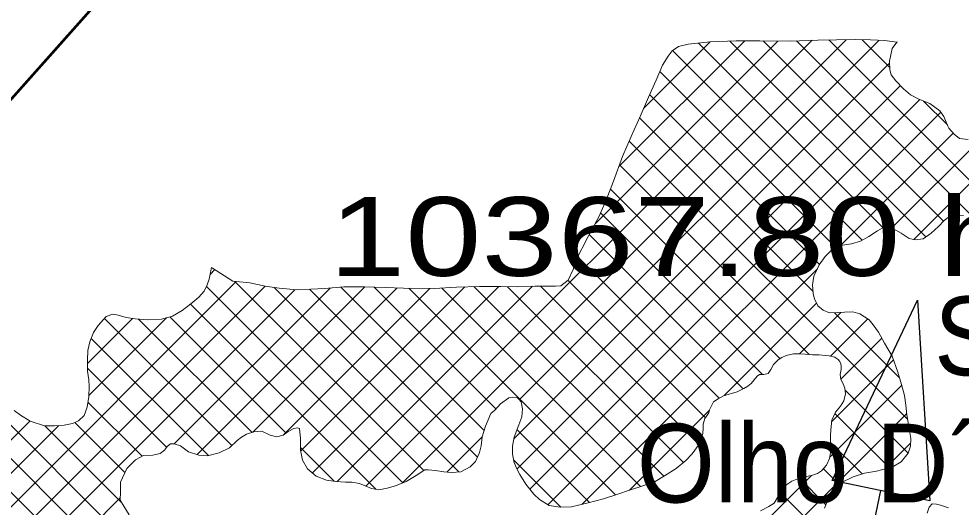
# Model space of a CAD drawing. Extents: x -1643653 to 4543381, y 1624270 to 13878484.
# Drawn here: x 683892 to 689871, y 8946669 to 8949769 of the extents above; entities that cross this region are included whole.
import ezdxf

# ---------------------------------------------------------------- set-up
doc = ezdxf.new("R2010")
doc.units = 0
doc.header["$LTSCALE"] = 200
for name, color, linetype, lineweight in [('1', 7, 'Continuous', 13), ('27', 7, 'Continuous', 53), ('29', 7, 'Continuous', 13), ('54', 7, 'Continuous', 25)]:
    doc.layers.add(name, color=color, linetype=linetype, lineweight=lineweight)
doc.layers.add('41', color=7, linetype='Continuous')
doc.layers.add('63', color=7, linetype='Continuous')

msp = doc.modelspace()

# ---------------------------------------------------------------- linework, layer by layer
at = {"layer": '1', "lineweight": 25}
msp.add_spline([(814781, 9009175.5), (814787.2, 9009173.4), (814796.9, 9009173.4), (814799.4, 9009172.4), (814805.1, 9009174.5), (814805.6, 9009176.5), (814811.7, 9009179.5), (814811.7, 9009179.5), (814801.5, 9009181), (814790.7, 9009181.5), (814784.1, 9009183.1), (814777.4, 9009185.1), (814778.4, 9009175.5)], degree=3, dxfattribs=at)
at = {"layer": '27'}
msp.add_lwpolyline([(681067, 8945109.2), (680369.3, 8945354.3), (688585, 8954592.4), (680369.3, 8945354.3)], dxfattribs=at)
at = {"layer": '29'}
for p, q in [((686327.2, 8946823), (689140.5, 8949636.3)), ((690667.1, 8948000.2), (689032.3, 8949635)), ((689416.7, 8949462.8), (689242.7, 8949636.8)), ((686094.2, 8946802.2), (688924.8, 8949632.7)), ((687068.4, 8947352.1), (689349.8, 8949633.5)), ((687548.3, 8948468.4), (688708, 8949628.1)), ((687699.4, 8948831.6), (688497.5, 8949629.7)), ((687856.5, 8949200.8), (688278.7, 8949623)), ((689376.2, 8948442.6), (688203.7, 8949615.1)), ((689646.6, 8948384.4), (688402.7, 8949628.2)), ((689758.9, 8948484.1), (688614, 8949629.1)), ((690490.9, 8947964.3), (688826.4, 8949628.8)), ((689242.6, 8948364.1), (688038.9, 8949567.7)), ((687034.3, 8947105.9), (689415.6, 8949487.2)), ((689076.3, 8948318.2), (687959.7, 8949434.8)), ((687051.8, 8946911.2), (689486.2, 8949345.6)), ((688972.5, 8948209.9), (687893.9, 8949288.5)), ((687135.2, 8946782.5), (689608.8, 8949256)), ((689783.6, 8949095.8), (689632.7, 8949246.8)), ((687249.1, 8946684.3), (689741.9, 8949177.1)), ((688931.6, 8948038.7), (687830.6, 8949139.7)), ((689108.4, 8948331.5), (689821.1, 8949044.1)), ((689531.3, 8947226.8), (687765, 8948993.1)), ((689429.5, 8948440.4), (690009.2, 8949020.1)), ((689569.8, 8948368.6), (690126.7, 8948925.5)), ((688907.5, 8947638.5), (687703.4, 8948842.6)), ((688722.1, 8947611.7), (687645.8, 8948688.1)), ((688609.7, 8947512), (687583.5, 8948538.2)), ((688488.3, 8947421.3), (687510.5, 8948399.1)), ((688336.2, 8947361.3), (687437.6, 8948259.9)), ((685105.2, 8948146.6), (685135.6, 8948176.9)), ((687464.1, 8946687.1), (688958.9, 8948181.9)), ((683634.8, 8946464), (685271.7, 8948100.9)), ((686462.5, 8946901.6), (685262.3, 8948101.8)), ((688248.4, 8947236.9), (687376.7, 8948108.6)), ((683660.1, 8946277.3), (685455.5, 8948072.6)), ((683737.1, 8946142.1), (685644.3, 8948049.3)), ((684878.8, 8947071.7), (685867.1, 8948060)), ((685022.9, 8947003.6), (686086.8, 8948067.5)), ((686328.4, 8946823.5), (685082.4, 8948069.5)), ((685376.8, 8947145.4), (686291.8, 8948060.5)), ((686683, 8946893.1), (685511.7, 8948064.5)), ((685571.4, 8947127.9), (686500.7, 8948057.2)), ((685680.4, 8947024.8), (686722.5, 8948066.8)), ((686801.6, 8946986.6), (685736.3, 8948052)), ((685754.9, 8946887.1), (686936.9, 8948069.2)), ((685912.2, 8946832.2), (687151.5, 8948071.6)), ((686844.3, 8947156.1), (685935.1, 8948065.4)), ((686919.1, 8947293.5), (686147, 8948065.5)), ((687678, 8946746.7), (686366.1, 8948058.6)), ((687836.6, 8946800.2), (686577, 8948059.8)), ((687983.8, 8946865.1), (686780.4, 8948068.6)), ((688108.9, 8946952.2), (686992.2, 8948068.9)), ((688207.1, 8947066.1), (687201.3, 8948071.9)), ((688366.6, 8947377.4), (688953.5, 8947964.4)), ((686156.9, 8946782.8), (684981.8, 8947958)), ((688844.7, 8947643.4), (689107.1, 8947905.9)), ((689479.9, 8947490.4), (689066.6, 8947903.7)), ((684327.8, 8947581.3), (684614, 8947867.6)), ((684337.2, 8947378.6), (684830, 8947871.4)), ((685243.2, 8947060.2), (684435.8, 8947867.6)), ((685371.7, 8947143.8), (684652.4, 8947863.1)), ((685587.9, 8947139.7), (684850.4, 8947877.2)), ((689041.4, 8947628.1), (689277, 8947863.6)), ((685094.8, 8946996.4), (684351.2, 8947740)), ((689107.8, 8947482.3), (689367, 8947741.5)), ((689049, 8947211.3), (689441.2, 8947603.5)), ((684830.3, 8947048.8), (684327.7, 8947551.4)), ((689036.7, 8946987), (689493.9, 8947444.2)), ((689534.2, 8947011.8), (689134.8, 8947411.2)), ((684656, 8946374.6), (683672.4, 8947358.2)), ((684674.9, 8946992.1), (684330.9, 8947336.1)), ((684447.8, 8946370.7), (683547, 8947271.4)), ((687766.5, 8946777.4), (688273.7, 8947284.6)), ((688396.5, 8946134.6), (689525.6, 8947263.7)), ((689415.9, 8946918), (689069.3, 8947264.5)), ((683695.9, 8946949.4), (683961.8, 8947215.3)), ((683810.8, 8946852.2), (684146.3, 8947187.7)), ((684546, 8946696.8), (684056.9, 8947185.8)), ((684564.8, 8946890), (684247.7, 8947207.2)), ((687513.4, 8946699.1), (687053.1, 8947159.5)), ((686608.2, 8946891.9), (686831.2, 8947114.8)), ((689241.9, 8946879.9), (689041.9, 8947079.8)), ((689384.1, 8946910), (689549.5, 8947075.5)), ((685893.4, 8946834.2), (685679.2, 8947048.4)), ((687330.8, 8946669.6), (687031.6, 8946968.8)), ((689097.3, 8946812.3), (688996.6, 8946913)), ((688384.5, 8946334.7), (688920.4, 8946870.7)), ((689012.7, 8946684.8), (688845.2, 8946852.3)), ((684306.6, 8946299.7), (683812.8, 8946793.5)), ((683853.7, 8946046.6), (684536.3, 8946729.2)), ((689627.2, 8945858.1), (688721, 8946764.3))]:
    msp.add_line(p, q, dxfattribs=at)
at = {"layer": '29', "lineweight": 53}
msp.add_lwpolyline([(680324.2, 8945303.6), (688585, 8954592.4), (688741.1, 8957552.5)], dxfattribs=at)
msp.add_lwpolyline([(680324.2, 8945303.6), (688585, 8954592.4), (688741.1, 8957552.5)], dxfattribs=at)
at = {"layer": '29'}
for points in [[(685120.1, 8948186.9), (685250.6, 8948102.8), (685357.2, 8948093.5), (685454.9, 8948072.7), (685545, 8948059.7), (685659.2, 8948047.8), (685832, 8948057.2), (685953.9, 8948066.9), (686084.7, 8948067.6), (686216.8, 8948063.2), (686332.3, 8948059), (686526.6, 8948056.9), (686670.1, 8948065.2), (686814.9, 8948069.7), (686950.8, 8948069.1), (687057.4, 8948068.7), (687165.4, 8948072), (687239, 8948071.7), (687297.4, 8948071.5), (687330.5, 8948073.9), (687377.6, 8948109.2), (687409.6, 8948178.9), (687425.1, 8948236), (687504.5, 8948388.1), (687572.3, 8948512.2), (687618.4, 8948618.7), (687665.9, 8948739.2), (687722.4, 8948895.1), (687777.6, 8949021.9), (687835.2, 8949149.9), (687886.5, 8949272.8), (687936.5, 8949379.3), (687976.2, 8949474.4), (688012, 8949532.7), (688037.6, 8949566.8), (688077.1, 8949593.3), (688139.3, 8949608.3), (688277.8, 8949623), (688442.9, 8949629.9), (688594, 8949629.3), (688787, 8949627.2), (688961, 8949634.1), (689198.5, 8949637), (689296.3, 8949636.6), (689386.1, 8949631.4), (689462.6, 8949621.9), (689466.2, 8949621.8)], [(689462.6, 8949621.9), (689433.2, 8949581.4), (689415.1, 8949500.2), (689417.4, 8949445.6), (689426.2, 8949413.8), (689456.5, 8949375.6), (689505.8, 8949325.8), (689550.1, 8949286.3), (689603.3, 8949258.2), (689673, 8949231.2), (689736.3, 8949185.2), (689761.6, 8949148.3), (689786.7, 8949088.5), (689793, 8949074.5), (689827.1, 8949037.5), (689861.3, 8949009.5), (689915.9, 8949002.9)], [(689884.7, 8948520.5), (689840.3, 8948523.2), (689797, 8948514.5), (689763.9, 8948489.2), (689726.9, 8948451.3), (689681.1, 8948408.3), (689630.1, 8948373), (689578, 8948366.8)], [(689578, 8948366.8), (689541.2, 8948374.6), (689489.3, 8948407.8), (689437.4, 8948438.5), (689399.3, 8948447.6), (689370.1, 8948441.3), (689339.5, 8948422.4), (689286, 8948387.1), (689231.3, 8948358.1), (689174.1, 8948340.6), (689103, 8948330.7), (689057.2, 8948309.3), (689007.4, 8948260), (688970.4, 8948206.8), (688937.1, 8948134.6), (688928, 8948081.2), (688932.8, 8948024.1), (688940.3, 8947991), (688961.7, 8947947.8), (688995.9, 8947919.7), (689036.4, 8947903), (689083.4, 8947904.1), (689131.7, 8947907.7), (689183.8, 8947910), (689226.9, 8947895.9), (689286.4, 8947857.6), (689311.7, 8947827), (689347, 8947779.8), (689383.6, 8947709.8), (689432.8, 8947627.1), (689469.2, 8947525.4), (689493, 8947447.8), (689511.7, 8947377.9), (689520.4, 8947316.9), (689526.5, 8947254.7), (689541.3, 8947169.5), (689551.2, 8947106), (689548.5, 8947056.5), (689534.3, 8947012.1), (689490.9, 8946957.7)], [(683903.6, 8947252.5), (683963.8, 8947214.1), (684055.7, 8947185.8), (684117.6, 8947185.5), (684180.2, 8947190.4), (684232.3, 8947200.3), (684271.7, 8947217.9), (684306.1, 8947250.8), (684325.4, 8947304.1), (684337.1, 8947372.6), (684338.6, 8947436.1), (684337.5, 8947478), (684327.6, 8947532.6), (684327.9, 8947602.5), (684330.7, 8947663.4), (684343.6, 8947719.2), (684365.4, 8947778.8), (684394.8, 8947821.9), (684445.8, 8947878.8), (684487.8, 8947893.9), (684522.1, 8947887.4), (684574.1, 8947873.2), (684629.9, 8947865.3), (684709.9, 8947857.4), (684797.5, 8947862.1), (684867.5, 8947882.1), (684928.6, 8947917.4), (684983.3, 8947959.1), (685034.3, 8948003.3), (685067.5, 8948040), (685088, 8948080.6), (685099.5, 8948117.4), (685113.8, 8948191), (685120.1, 8948186.9)], [(688598.2, 8946646.4), (688650.4, 8946674.1), (688683.5, 8946695.6), (688711.6, 8946741.2), (688729.6, 8946785.6), (688764, 8946812.1), (688797.1, 8946833.5), (688827.6, 8946847.4), (688872.1, 8946859.9), (688928.1, 8946872.4), (688958.6, 8946882.4), (688985.3, 8946900.1), (689017.2, 8946936.8), (689035.2, 8946977.3), (689041.7, 8947016.7), (689041.9, 8947068.7), (689042.1, 8947123.3), (689043.5, 8947160.1), (689050.1, 8947222.3), (689073.2, 8947273), (689105.1, 8947311), (689126.8, 8947345.2), (689137.2, 8947388.3), (689133.5, 8947423.9), (689122.2, 8947451.9), (689108.3, 8947478.6), (689103.4, 8947511.6), (689108.6, 8947543.4), (689108.7, 8947561.1), (689107.5, 8947580.2), (689098.7, 8947595.5), (689089.8, 8947605.7), (689077.2, 8947615.9), (689068.3, 8947621), (689034, 8947630), (689009.9, 8947632.7), (688969.3, 8947635.4), (688927.4, 8947636.8), (688880.4, 8947640.8), (688846.2, 8947643.5), (688808.1, 8947642.4), (688759.8, 8947631.2), (688733, 8947618.6), (688708.8, 8947603.4), (688679.5, 8947574.3), (688662.9, 8947542.7), (688646.3, 8947517.3), (688618.3, 8947512.4), (688590.4, 8947511.2), (688576.3, 8947501.1)], [(688576.3, 8947501.1), (688558.5, 8947477.1), (688538.1, 8947454.3), (688516.4, 8947436.6), (688491, 8947422.7), (688450.2, 8947401.3), (688362.5, 8947376.3), (688329.4, 8947357.4), (688298.8, 8947337.2), (688274.5, 8947287.8), (688269.4, 8947267.5), (688245.1, 8947232), (688233.5, 8947195.2), (688233.4, 8947173.6), (688232, 8947136.8), (688217.8, 8947095), (688208.8, 8947068.3), (688164.2, 8947008.8), (688124.6, 8946964.6), (688062.2, 8946915.3), (687989.6, 8946868.6), (687928.5, 8946832), (687845.9, 8946803.2), (687772.1, 8946779.3), (687685.6, 8946749.2), (687601.7, 8946721.6), (687503.8, 8946696.7), (687399.6, 8946671.7), (687325.9, 8946669.4), (687256.1, 8946679.9), (687196.6, 8946717), (687159.9, 8946751.4), (687109.4, 8946815.1), (687071.6, 8946876.2), (687051.4, 8946911.8), (687035, 8946952.6), (687023.8, 8947005.9), (687024, 8947055.5), (687035.7, 8947112.6), (687065.2, 8947192.4), (687084.5, 8947243.1), (687087.2, 8947293.9), (687079.8, 8947337.1), (687067.2, 8947353.7), (687053.2, 8947365.2), (687024.1, 8947367.8), (687001.2, 8947364.1), (686949, 8947326.2), (686912, 8947285.8), (686887.8, 8947264.3), (686853.1, 8947183.2), (686831.3, 8947115.9), (686826, 8947057.5), (686815.6, 8947016.9), (686788.7, 8946958.7), (686756.8, 8946925.8), (686697, 8946894.3), (686638.6, 8946889.4), (686589.1, 8946893.4), (686535.8, 8946902.6), (686490.1, 8946906.6), (686468.5, 8946905.4), (686412.5, 8946870), (686350.1, 8946832.2), (686281.4, 8946804.6), (686229.3, 8946789.5), (686175.9, 8946779.6), (686130.2, 8946787.4), (686089.7, 8946804.1), (686052.9, 8946819.5), (686006, 8946828.6), (685964.1, 8946828.7), (685904.4, 8946832.8), (685843.5, 8946840.7), (685778.8, 8946866.3), (685724.4, 8946913.5), (685692.9, 8946967), (685679.2, 8947030.5), (685679.5, 8947106.7), (685674.6, 8947144.8), (685672.1, 8947167.7), (685659.4, 8947172.8), (685636.6, 8947167.8), (685600.9, 8947148.9), (685569.1, 8947126.2), (685529.7, 8947115), (685486.6, 8947126.6), (685434.6, 8947150.9), (685382.5, 8947147.3), (685336.7, 8947132.3), (685304.9, 8947113.3), (685278.2, 8947093.1), (685228.5, 8947046.4), (685162.3, 8947013.6), (685088.6, 8946994.9), (685034, 8947000.2), (684968, 8947020.8), (684918.7, 8947057.8), (684878.1, 8947071.9), (684854, 8947072), (684836.1, 8947055.6)], [(683861.9, 8947283.8), (683903.6, 8947252.5), (683903.6, 8947252.5)], [(684836.1, 8947055.6), (684815.7, 8947031.6), (684788.9, 8947010.1), (684741.9, 8947000.1), (684683.5, 8946996.5), (684632.6, 8946970.1), (684576.5, 8946915.7), (684536.8, 8946828.3), (684536.5, 8946767.3), (684536.3, 8946714), (684557.7, 8946675.8), (684593, 8946621)], [(689490.9, 8946957.7), (689433.7, 8946922.3), (689398.1, 8946913.6), (689334.5, 8946897.3), (689258.3, 8946885), (689185.8, 8946862.4), (689108.2, 8946823.4), (689069.9, 8946784.2), (689027.7, 8946720.8), (689003.4, 8946662.5)], [(689655.9, 8946630.6), (689668.8, 8946669.9), (689686.7, 8946690.2), (689714.6, 8946688.8), (689738.7, 8946681.1), (689790.7, 8946665.6)]]:
    msp.add_lwpolyline(points, dxfattribs=at)
at = {"layer": '54'}
msp.add_line((689108, 8945569.6), (689362, 8946774.2), dxfattribs=at)
msp.add_lwpolyline([(689053.1, 8946839.3), (689594.2, 8947983.4), (689671, 8946709)], close=True, dxfattribs=at)

# ---------------------------------------------------------------- texts
at = {"layer": '41', "width": 0.95}
msp.add_text('Olho D´Água', height=500, dxfattribs=at).set_placement((687813.7, 8946699))
at = {"layer": '54', "width": 0.95}
msp.add_text('SCB', height=500, dxfattribs=at).set_placement((689699.8, 8947506.1))
at = {"layer": '63', "width": 1.3}
msp.add_text(' 10367.80 ha', height=500, dxfattribs=at).set_placement((685619, 8948137.5))

doc.saveas('drawing.dxf')
